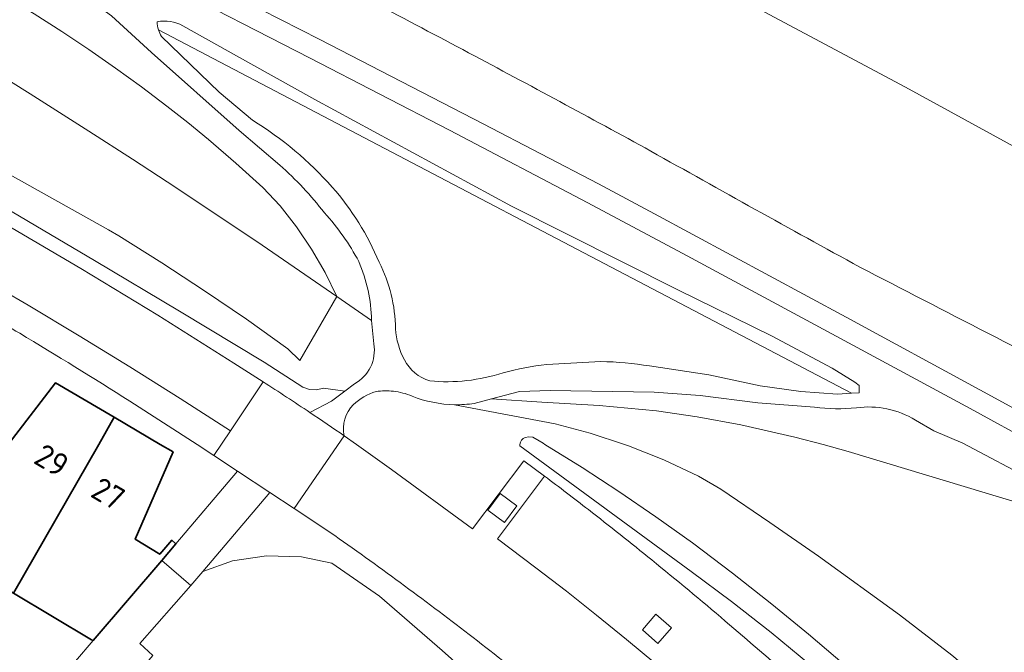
# Model space of a CAD drawing. Extents: x 150256 to 156914, y 461459 to 469481.
# Tile 679 of 731: x 154714 to 154772, y 468488 to 468525. Entities that reach past the tile are written whole.
import ezdxf
from ezdxf.enums import TextEntityAlignment as Align

# ---------------------------------------------------------------- set-up
doc = ezdxf.new("R2010")
doc.units = 0
doc.header["$LTSCALE"] = 0.75
for name, color, linetype, lineweight in [('B-RO-GR-BEPLANTING_CULTUUR_BOSPLANTSOEN-GV', 251, 'CONTINUOUS', 18), ('B-RO-GR-GROENVOORZIENING-GV', 251, 'CONTINUOUS', 18), ('B-RO-IE-TERREINAFSCHEIDING_KUNSTMATIG_MUUR-GV', 251, 'CONTINUOUS', 18), ('B-RO-OG-BEBOUWING-GV', 6, 'CONTINUOUS', 35), ('B-RO-OG-BEBOUWING-T18', 1, 'CONTINUOUS', 18), ('B-RO-OG-TERREIN_CULTUURSCHEIDING-GV', 251, 'CONTINUOUS', 18), ('B-RO-VH-VERHARDING_BETON-GV', 251, 'CONTINUOUS', 18), ('B-RO-VH-VERHARDING_BETONSTRAATSTEEN-GV', 251, 'CONTINUOUS', 18), ('B-RO-VH-VERHARDING_HALFVERHARDING_GRIND-GV', 251, 'CONTINUOUS', 18)]:
    doc.layers.add(name, color=color, linetype=linetype, lineweight=lineweight)
doc.styles.add('NLCS-ISO-M200-T18', font='NLCS-ISO.ttf', dxfattribs={"height": 360})

msp = doc.modelspace()

# ---------------------------------------------------------------- linework, layer by layer
at = {"layer": 'B-RO-GR-BEPLANTING_CULTUUR_BOSPLANTSOEN-GV'}
for points in [[(154751.073, 468504.562), (154754.515, 468504.045), (154757.503, 468503.408), (154759.868, 468503.073), (154761.986, 468502.925), (154762.8, 468502.973), (154722.54, 468524.089)], [(154722.727, 468523.712), (154726.074, 468520.471), (154728.011, 468518.839)], [(154745.098, 468504.648), (154748.246, 468504.821)], [(154745.098, 468504.648), (154748.246, 468504.821)]]:
    msp.add_lwpolyline(points, dxfattribs=at)
for points in [[(154722.54, 468524.089, 0.075462), (154722.727, 468523.712)], [(154728.011, 468518.839, -0.072555), (154732.636, 468514.959)], [(154732.636, 468514.959, -0.080377), (154735.365, 468510.587)], [(154735.365, 468510.587, -0.114962), (154736.316, 468506.719)], [(154735.365, 468510.587, -0.114962), (154736.316, 468506.719)], [(154736.316, 468506.719, 0.105051), (154736.833, 468504.918)], [(154736.316, 468506.719, 0.105051), (154736.833, 468504.918)], [(154736.833, 468504.918, 0.199827), (154738.301, 468503.689)], [(154736.833, 468504.918, 0.199827), (154738.301, 468503.689)], [(154742.573, 468504.163, -0.032802), (154745.098, 468504.648)], [(154742.573, 468504.163, -0.032802), (154745.098, 468504.648)], [(154748.246, 468504.821, -0.030106), (154751.073, 468504.562)], [(154748.246, 468504.821, -0.030106), (154751.073, 468504.562)], [(154738.301, 468503.689, 0.10205), (154742.573, 468504.163)], [(154738.301, 468503.689, 0.10205), (154742.573, 468504.163)]]:
    msp.add_lwpolyline(points, format="xyb", dxfattribs=at)
at = {"layer": 'B-RO-GR-GROENVOORZIENING-GV'}
for points in [[(154742.644, 468495.464), (154743.36, 468496.428), (154742.397, 468497.144), (154741.681, 468496.18)], [(154742.644, 468495.464), (154743.36, 468496.428), (154742.397, 468497.144), (154741.681, 468496.18)], [(154751.561, 468488.432), (154752.35, 468489.337), (154751.445, 468490.125), (154750.657, 468489.22)], [(154751.561, 468488.432), (154752.35, 468489.337), (154751.445, 468490.125), (154750.657, 468489.22)]]:
    msp.add_lwpolyline(points, close=True, dxfattribs=at)
at = {"layer": 'B-RO-IE-TERREINAFSCHEIDING_KUNSTMATIG_MUUR-GV'}
for points in [[(154722.732, 468526.878), (154731.365, 468522.454), (154739.459, 468518.253), (154747.49, 468514.031), (154753.255, 468510.962), (154761.923, 468506.299), (154769.706, 468502.077), (154773.511, 468500), (154777.474, 468497.828), (154804.418, 468482.636), (154830.356, 468467.524), (154839.527, 468461.942), (154845.153, 468458.508), (154850.77, 468455.06), (154861.31, 468448.553), (154865.722, 468445.803)], [(154866.091, 468447.046), (154851.406, 468456.07), (154845.758, 468459.544), (154840.11, 468463.018), (154830.976, 468468.58), (154778.008, 468498.948), (154776.086, 468500), (154770.259, 468503.178), (154762.499, 468507.39), (154751.371, 468513.397), (154748.112, 468515.136), (154741.417, 468518.639), (154731.911, 468523.532), (154728.497, 468525.266)]]:
    msp.add_lwpolyline(points, dxfattribs=at)
at = {"layer": 'B-RO-OG-BEBOUWING-GV'}
for points in [[(154707.677, 468495.125), (154713.18, 468491.91), (154714.124, 468491.347), (154719.071, 468500), (154719.972, 468501.575), (154716.571, 468503.578), (154713.809, 468500), (154713.192, 468499.201), (154711.8, 468500), (154710.677, 468500.645), (154710.327, 468500)], [(154707.677, 468495.125), (154713.18, 468491.91), (154714.124, 468491.347), (154719.071, 468500), (154719.972, 468501.575), (154716.571, 468503.578), (154713.809, 468500), (154713.192, 468499.201), (154711.8, 468500), (154710.677, 468500.645), (154710.327, 468500)], [(154719.972, 468501.575), (154719.071, 468500), (154714.124, 468491.347), (154718.661, 468488.643), (154718.752, 468488.606), (154722.736, 468493.255), (154723.562, 468494.219), (154723.318, 468494.426), (154722.621, 468493.613), (154721.197, 468494.486), (154723.393, 468499.561), (154722.647, 468500)], [(154719.972, 468501.575), (154719.071, 468500), (154714.124, 468491.347), (154718.661, 468488.643), (154718.752, 468488.606), (154722.736, 468493.255), (154723.562, 468494.219), (154723.318, 468494.426), (154722.621, 468493.613), (154721.197, 468494.486), (154723.393, 468499.561), (154722.647, 468500)]]:
    msp.add_lwpolyline(points, close=True, dxfattribs=at)
at = {"layer": 'B-RO-OG-TERREIN_CULTUURSCHEIDING-GV'}
for points in [[(154681.71, 468544.797), (154681.491, 468544.362), (154686.67, 468540.904), (154713.712, 468526.016), (154715.326, 468525.024), (154716.921, 468524.001), (154718.496, 468522.949), (154720.051, 468521.866), (154721.555, 468520.776), (154723.038, 468519.658), (154724.256, 468518.701), (154725.45, 468517.715), (154727.047, 468516.336), (154728.613, 468514.921), (154729.616, 468513.863), (154730.57, 468512.635), (154731.44, 468511.346), (154732.229, 468509.996), (154732.913, 468508.59), (154734.921, 468507.209)], [(154729.591, 468516.234), (154727.234, 468518.244), (154722.14, 468522.779), (154719.807, 468524.904), (154718.014, 468526.225), (154716.581, 468527.406), (154715.351, 468528.187), (154714.236, 468529.007), (154712.26, 468530.059), (154707.797, 468532.121), (154682.763, 468544.683), (154681.71, 468544.797)], [(154679.226, 468539.863), (154678.965, 468539.344), (154676.495, 468533.986), (154686.579, 468528.523), (154692.487, 468525.467), (154698.36, 468522.346), (154703.908, 468519.32), (154708.558, 468516.711), (154711.034, 468515.279), (154718.824, 468510.684), (154723.765, 468507.742), (154728.694, 468504.78), (154730.923, 468503.326), (154731.31, 468503.186), (154731.717, 468503.168), (154732.126, 468503.276), (154733.368, 468503.09), (154733.93, 468503.518)], [(154735.056, 468505.837), (154734.921, 468507.209), (154732.913, 468508.59), (154730.751, 468504.877), (154730.059, 468505.558), (154727.653, 468507.27), (154725.212, 468508.933), (154722.741, 468510.55), (154720.237, 468512.116), (154719.639, 468512.466), (154709.161, 468518.321), (154699.476, 468523.817), (154698.557, 468524.323), (154695.96, 468525.694), (154693.346, 468527.031), (154690.717, 468528.34), (154688.071, 468529.614), (154678.746, 468534.744), (154679.519, 468536.576), (154679.743, 468537.436), (154679.755, 468538.238), (154679.595, 468539.09), (154679.271, 468539.845), (154679.226, 468539.863)], [(154731.343, 468501.852), (154732.6, 468502.507), (154733.368, 468503.09), (154732.126, 468503.276), (154731.717, 468503.168), (154731.31, 468503.186), (154730.923, 468503.326), (154728.694, 468504.78), (154723.765, 468507.742), (154718.824, 468510.684), (154711.034, 468515.279), (154708.558, 468516.711), (154703.908, 468519.32), (154698.36, 468522.346), (154692.487, 468525.467), (154686.579, 468528.523), (154676.495, 468533.986), (154676.063, 468533.05)], [(154676.063, 468533.05), (154677.625, 468532.241), (154678.585, 468531.743), (154686.155, 468527.798), (154688.756, 468526.429), (154691.869, 468524.766), (154697.984, 468521.464), (154702.971, 468518.751), (154705.886, 468517.165), (154708.072, 468515.955), (154714.038, 468512.567), (154718.028, 468510.227), (154722.498, 468507.506), (154726.922, 468504.711)], [(154754.252, 468527.013), (154765.944, 468520.763), (154775.322, 468515.636), (154789.089, 468507.968), (154796.142, 468503.995), (154803.182, 468500), (154803.455, 468499.845), (154812.073, 468494.876), (154814.721, 468493.312), (154834.866, 468481.248), (154855.164, 468469.053), (154857.658, 468467.534), (154867.14, 468461.608)], [(154867.14, 468461.608), (154857.658, 468467.534), (154855.164, 468469.053), (154834.866, 468481.248), (154814.721, 468493.312), (154812.073, 468494.876), (154803.455, 468499.845), (154803.182, 468500), (154796.142, 468503.995), (154789.089, 468507.968), (154775.322, 468515.636), (154765.944, 468520.763), (154754.252, 468527.013)], [(154695.96, 468525.694), (154698.557, 468524.323), (154699.476, 468523.817), (154709.161, 468518.321), (154719.639, 468512.466), (154720.237, 468512.116), (154722.741, 468510.55), (154725.212, 468508.933), (154727.653, 468507.27), (154730.059, 468505.558), (154730.751, 468504.877), (154732.913, 468508.59), (154728.565, 468511.58), (154723.559, 468514.931), (154721.038, 468516.58), (154718.505, 468518.209), (154715.086, 468520.375), (154711.651, 468522.515), (154709.848, 468523.613), (154708.029, 468524.685)], [(154708.029, 468524.685), (154709.848, 468523.613), (154711.651, 468522.515), (154715.086, 468520.375), (154718.505, 468518.209), (154721.038, 468516.58), (154723.559, 468514.931), (154728.565, 468511.58), (154732.913, 468508.59), (154732.229, 468509.996), (154731.44, 468511.346), (154730.57, 468512.635), (154729.616, 468513.863), (154728.613, 468514.921), (154727.047, 468516.336), (154725.45, 468517.715), (154724.256, 468518.701), (154723.038, 468519.658), (154721.555, 468520.776), (154720.051, 468521.866), (154718.496, 468522.949), (154716.921, 468524.001), (154715.326, 468525.024)], [(154728.497, 468525.266), (154731.911, 468523.532), (154741.417, 468518.639), (154748.112, 468515.136), (154751.371, 468513.397), (154762.499, 468507.39), (154770.259, 468503.178), (154776.086, 468500), (154778.008, 468498.948), (154830.976, 468468.58), (154840.11, 468463.018), (154845.758, 468459.544), (154851.406, 468456.07), (154866.091, 468447.046)], [(154722.54, 468524.089), (154762.8, 468502.973), (154763.254, 468502.999), (154763.248, 468503.417), (154763.011, 468503.613), (154761.678, 468504.433), (154758.163, 468506.303), (154752.714, 468508.976), (154743.046, 468513.845), (154731.621, 468520.038), (154727.909, 468522.109), (154723.957, 468524.333)], [(154760.658, 468502.162), (154757.359, 468502.424), (154754.024, 468502.836), (154751.337, 468503.044), (154745.31, 468503.129), (154743.518, 468503.07), (154741.901, 468502.645), (154744.811, 468502.445), (154748.152, 468502.268), (154751.482, 468501.944), (154753.835, 468501.61), (154756.376, 468501.14), (154759.512, 468500.427), (154761.157, 468500), (154762.616, 468499.589), (154773.844, 468496.187)], [(154760.658, 468502.162), (154757.359, 468502.424), (154754.024, 468502.836), (154751.337, 468503.044), (154745.31, 468503.129), (154743.518, 468503.07), (154741.901, 468502.645), (154744.811, 468502.445), (154748.152, 468502.268), (154751.482, 468501.944), (154753.835, 468501.61), (154756.376, 468501.14), (154759.512, 468500.427), (154761.157, 468500), (154762.616, 468499.589), (154773.844, 468496.187)], [(154773.093, 468484.01), (154768.629, 468487.749), (154765.606, 468490.088), (154760.893, 468493.498), (154758.063, 468495.465), (154755.207, 468497.394), (154753.92, 468498.146), (154751.912, 468499.093), (154749.851, 468499.918), (154749.626, 468500), (154747.63, 468500.656), (154745.601, 468501.198), (154739.747, 468502.306)], [(154739.747, 468502.306), (154745.601, 468501.198), (154747.63, 468500.656), (154749.626, 468500), (154749.851, 468499.918), (154751.912, 468499.093), (154753.92, 468498.146), (154755.207, 468497.394), (154758.063, 468495.465), (154760.893, 468493.498), (154765.606, 468490.088), (154768.629, 468487.749), (154773.093, 468484.01), (154775.27, 468482.076), (154777.408, 468480.1), (154784.224, 468472.36), (154785.877, 468470.332), (154787.687, 468468.459), (154789.815, 468466.651), (154789.999, 468466.523)], [(154773.093, 468484.01), (154768.629, 468487.749), (154765.606, 468490.088), (154760.893, 468493.498), (154758.063, 468495.465), (154755.207, 468497.394), (154753.92, 468498.146), (154751.912, 468499.093), (154749.851, 468499.918), (154749.626, 468500), (154747.63, 468500.656), (154745.601, 468501.198), (154739.747, 468502.306)], [(154739.747, 468502.306), (154745.601, 468501.198), (154747.63, 468500.656), (154749.626, 468500), (154749.851, 468499.918), (154751.912, 468499.093), (154753.92, 468498.146), (154755.207, 468497.394), (154758.063, 468495.465), (154760.893, 468493.498), (154765.606, 468490.088), (154768.629, 468487.749), (154773.093, 468484.01), (154775.27, 468482.076), (154777.408, 468480.1), (154784.224, 468472.36), (154785.877, 468470.332), (154787.687, 468468.459), (154789.815, 468466.651), (154789.999, 468466.523)], [(154773.844, 468496.187), (154762.616, 468499.589), (154761.157, 468500), (154759.512, 468500.427), (154756.376, 468501.14), (154753.835, 468501.61), (154751.482, 468501.944), (154748.152, 468502.268), (154744.811, 468502.445), (154741.901, 468502.645), (154740.889, 468502.379)], [(154773.844, 468496.187), (154762.616, 468499.589), (154761.157, 468500), (154759.512, 468500.427), (154756.376, 468501.14), (154753.835, 468501.61), (154751.482, 468501.944), (154748.152, 468502.268), (154744.811, 468502.445), (154741.901, 468502.645), (154740.889, 468502.379)], [(154785.324, 468491.058), (154782.94, 468492.607), (154780.669, 468493.923), (154777.462, 468495.757), (154773.526, 468497.829), (154769.283, 468500.065), (154767.597, 468500.791), (154766.522, 468501.415)], [(154785.324, 468491.058), (154782.94, 468492.607), (154780.669, 468493.923), (154777.462, 468495.757), (154773.526, 468497.829), (154769.283, 468500.065), (154767.597, 468500.791), (154766.522, 468501.415)], [(154733.34, 468500.492), (154734.046, 468500), (154735.683, 468498.834), (154736.09, 468498.545), (154740.794, 468495.101), (154743.779, 468499.049), (154744.981, 468498.151)], [(154733.34, 468500.492), (154734.046, 468500), (154735.683, 468498.834), (154736.09, 468498.545), (154740.794, 468495.101), (154743.779, 468499.049), (154744.981, 468498.151)], [(154762.392, 468487.183), (154760.311, 468488.977), (154758.187, 468490.721), (154755.894, 468492.521), (154753.562, 468494.27), (154751.444, 468495.789), (154749.293, 468497.26), (154747.161, 468498.653), (154744.999, 468500), (154744.898, 468500.061), (154744.661, 468500.209), (154744.286, 468500.422), (154744.069, 468500.441), (154743.856, 468500.398), (154743.732, 468500.334), (154743.633, 468500.236), (154743.568, 468500.125), (154743.536, 468500), (154743.533, 468499.912), (154753.484, 468492.606), (154755.835, 468490.866), (154758.139, 468489.062), (154760.395, 468487.2)], [(154760.395, 468487.2), (154758.139, 468489.062), (154755.835, 468490.866), (154753.484, 468492.606), (154743.533, 468499.912), (154743.536, 468500), (154743.568, 468500.125), (154743.633, 468500.236), (154743.732, 468500.334), (154743.856, 468500.398), (154744.069, 468500.441), (154744.286, 468500.422), (154744.661, 468500.209), (154744.898, 468500.061), (154744.999, 468500), (154747.161, 468498.653), (154749.293, 468497.26), (154751.444, 468495.789), (154753.562, 468494.27), (154755.894, 468492.521), (154758.187, 468490.721), (154760.311, 468488.977), (154762.392, 468487.183)], [(154762.392, 468487.183), (154760.311, 468488.977), (154758.187, 468490.721), (154755.894, 468492.521), (154753.562, 468494.27), (154751.444, 468495.789), (154749.293, 468497.26), (154747.161, 468498.653), (154744.999, 468500), (154744.898, 468500.061), (154744.661, 468500.209), (154744.286, 468500.422), (154744.069, 468500.441), (154743.856, 468500.398), (154743.732, 468500.334), (154743.633, 468500.236), (154743.568, 468500.125), (154743.536, 468500), (154743.533, 468499.912), (154753.484, 468492.606), (154755.835, 468490.866), (154758.139, 468489.062), (154760.395, 468487.2)], [(154760.395, 468487.2), (154758.139, 468489.062), (154755.835, 468490.866), (154753.484, 468492.606), (154743.533, 468499.912), (154743.536, 468500), (154743.568, 468500.125), (154743.633, 468500.236), (154743.732, 468500.334), (154743.856, 468500.398), (154744.069, 468500.441), (154744.286, 468500.422), (154744.661, 468500.209), (154744.898, 468500.061), (154744.999, 468500), (154747.161, 468498.653), (154749.293, 468497.26), (154751.444, 468495.789), (154753.562, 468494.27), (154755.894, 468492.521), (154758.187, 468490.721), (154760.311, 468488.977), (154762.392, 468487.183)], [(154732.268, 468495.057), (154730.437, 468496.266), (154729.021, 468497.201), (154725.124, 468492.616), (154726.85, 468493.234), (154728.828, 468493.521), (154730.863, 468493.472), (154732.617, 468493.089), (154735.377, 468491.181), (154739.027, 468488.016), (154742.637, 468484.804), (154745.777, 468481.937)], [(154732.268, 468495.057), (154730.437, 468496.266), (154729.021, 468497.201), (154725.124, 468492.616), (154726.85, 468493.234), (154728.828, 468493.521), (154730.863, 468493.472), (154732.617, 468493.089), (154735.377, 468491.181), (154739.027, 468488.016), (154742.637, 468484.804), (154745.777, 468481.937)], [(154745.777, 468481.937), (154742.637, 468484.804), (154739.027, 468488.016), (154735.377, 468491.181), (154732.617, 468493.089), (154730.863, 468493.472), (154728.828, 468493.521), (154726.85, 468493.234), (154725.124, 468492.616), (154724.542, 468491.931), (154724.43, 468491.803), (154721.466, 468488.432), (154722.226, 468487.729), (154720.157, 468485.345)], [(154745.777, 468481.937), (154742.637, 468484.804), (154739.027, 468488.016), (154735.377, 468491.181), (154732.617, 468493.089), (154730.863, 468493.472), (154728.828, 468493.521), (154726.85, 468493.234), (154725.124, 468492.616), (154724.542, 468491.931), (154724.43, 468491.803), (154721.466, 468488.432), (154722.226, 468487.729), (154720.157, 468485.345)]]:
    msp.add_lwpolyline(points, dxfattribs=at)
for points in [[(154740.565, 468522.761, 0.003156), (154729.636, 468528.487)], [(154729.636, 468528.487, -0.003156), (154740.565, 468522.761)], [(154722.474, 468524.563, 0.088651), (154722.54, 468524.089)], [(154723.957, 468524.333, 0.178023), (154722.474, 468524.563)], [(154751.145, 468517.049, 0.0032), (154740.565, 468522.761)], [(154740.565, 468522.761, -0.0032), (154751.145, 468517.049)], [(154763.292, 468510.306, -0.002866), (154751.145, 468517.049)], [(154751.145, 468517.049, 0.002866), (154763.292, 468510.306)], [(154732.182, 468513.46, 0.04603), (154729.591, 468516.234)], [(154734.182, 468510.623, 0.064739), (154732.182, 468513.46)], [(154734.182, 468510.623, 0.064739), (154732.182, 468513.46)], [(154734.921, 468507.209, 0.097535), (154734.182, 468510.623)], [(154734.921, 468507.209, 0.097535), (154734.182, 468510.623)], [(154778.176, 468502.665, -0.002781), (154763.292, 468510.306)], [(154763.292, 468510.306, 0.002781), (154778.176, 468502.665)], [(154778.176, 468502.665, -0.002781), (154763.292, 468510.306)], [(154763.292, 468510.306, 0.002781), (154778.176, 468502.665)], [(154733.93, 468503.518, 0.321822), (154735.056, 468505.837)], [(154733.93, 468503.518, 0.321822), (154735.056, 468505.837)], [(154726.922, 468504.711, -0.003165), (154728.62, 468503.634)], [(154726.922, 468504.711, -0.003165), (154728.62, 468503.634)], [(154728.62, 468503.634, -0.005114), (154731.343, 468501.852)], [(154728.62, 468503.634, -0.005114), (154731.343, 468501.852)], [(154735.185, 468503.076, 0.103794), (154733.855, 468502.306)], [(154735.185, 468503.076, 0.103794), (154733.855, 468502.306)], [(154736.193, 468503.09, 0.053561), (154735.185, 468503.076)], [(154736.193, 468503.09, 0.053561), (154735.185, 468503.076)], [(154737.274, 468502.807, 0.069236), (154736.193, 468503.09)], [(154737.274, 468502.807, 0.069236), (154736.193, 468503.09)], [(154739.747, 468502.306, -0.090937), (154737.274, 468502.807)], [(154739.747, 468502.306, -0.090937), (154737.274, 468502.807)], [(154733.855, 468502.306, 0.255317), (154733.34, 468500.492)], [(154733.855, 468502.306, 0.255317), (154733.34, 468500.492)], [(154740.889, 468502.379, -0.0411), (154739.747, 468502.306)], [(154740.889, 468502.379, -0.0411), (154739.747, 468502.306)], [(154763.093, 468502.127, -0.060375), (154760.658, 468502.162)], [(154763.093, 468502.127, -0.060375), (154760.658, 468502.162)], [(154766.522, 468501.415, 0.170856), (154763.093, 468502.127)], [(154766.522, 468501.415, 0.170856), (154763.093, 468502.127)], [(154744.981, 468498.151, -0.004003), (154747.521, 468496.207)], [(154744.981, 468498.151, -0.004003), (154747.521, 468496.207)], [(154747.521, 468496.207, -0.006214), (154751.201, 468493.284)], [(154747.521, 468496.207, -0.006214), (154751.201, 468493.284)], [(154736.341, 468492.148, 0.006271), (154732.268, 468495.057)], [(154736.341, 468492.148, 0.006271), (154732.268, 468495.057)], [(154751.201, 468493.284, -0.005758), (154755.477, 468489.731)], [(154751.201, 468493.284, -0.005758), (154755.477, 468489.731)], [(154740.344, 468489.144, 0.006114), (154736.341, 468492.148)], [(154740.344, 468489.144, 0.006114), (154736.341, 468492.148)], [(154755.477, 468489.731, -0.005816), (154759.431, 468486.292)], [(154755.477, 468489.731, -0.005816), (154759.431, 468486.292)], [(154744.213, 468486.097, 0.006375), (154740.344, 468489.144)], [(154744.213, 468486.097, 0.006375), (154740.344, 468489.144)]]:
    msp.add_lwpolyline(points, format="xyb", dxfattribs=at)
at = {"layer": 'B-RO-VH-VERHARDING_BETON-GV'}
msp.add_lwpolyline([(154719.233, 468486.124), (154720.157, 468485.345), (154722.226, 468487.729), (154721.466, 468488.432), (154724.43, 468491.803), (154722.736, 468493.255), (154718.752, 468488.606), (154717.724, 468487.397)], close=True, dxfattribs=at)
msp.add_lwpolyline([(154719.233, 468486.124), (154720.157, 468485.345), (154722.226, 468487.729), (154721.466, 468488.432), (154724.43, 468491.803), (154722.736, 468493.255), (154718.752, 468488.606), (154717.724, 468487.397)], close=True, dxfattribs=at)
at = {"layer": 'B-RO-VH-VERHARDING_BETONSTRAATSTEEN-GV'}
for points in [[(154726.922, 468504.711), (154722.498, 468507.506), (154718.028, 468510.227), (154714.038, 468512.567), (154708.072, 468515.955), (154705.886, 468517.165), (154702.971, 468518.751), (154697.984, 468521.464), (154691.869, 468524.766), (154688.756, 468526.429), (154686.155, 468527.798), (154678.585, 468531.743), (154677.625, 468532.241), (154675.99, 468529.196), (154677.75, 468528.338), (154683.905, 468525.129), (154690.043, 468521.876), (154696.652, 468518.316), (154701.416, 468515.707)], [(154720.876, 468502.517), (154724.785, 468500), (154725.764, 468499.353), (154726.719, 468500.778), (154723.812, 468502.658), (154720.887, 468504.502), (154717.945, 468506.316), (154714.981, 468508.094), (154711.901, 468509.871), (154701.416, 468515.707), (154696.652, 468518.316), (154690.043, 468521.876), (154683.905, 468525.129), (154677.75, 468528.338), (154675.99, 468529.196), (154675.221, 468527.775), (154681.553, 468524.507), (154689.061, 468520.553), (154695.956, 468516.849), (154700.675, 468514.26), (154701.946, 468513.563)], [(154701.416, 468515.707), (154711.901, 468509.871), (154714.981, 468508.094), (154717.945, 468506.316), (154720.887, 468504.502), (154723.812, 468502.658), (154726.719, 468500.778), (154728.62, 468503.634)], [(154728.62, 468503.634), (154726.719, 468500.778), (154725.764, 468499.353), (154727.143, 468498.442), (154729.021, 468497.201), (154730.437, 468496.266)], [(154728.62, 468503.634), (154726.719, 468500.778), (154725.764, 468499.353), (154727.143, 468498.442), (154729.021, 468497.201), (154730.437, 468496.266)], [(154730.437, 468496.266), (154733.34, 468500.492)], [(154733.34, 468500.492), (154730.437, 468496.266), (154732.268, 468495.057)], [(154730.437, 468496.266), (154733.34, 468500.492)], [(154733.34, 468500.492), (154730.437, 468496.266), (154732.268, 468495.057)], [(154772.99, 468466.605), (154771.354, 468468.351), (154769.696, 468470.08), (154767.732, 468472.08), (154765.75, 468474.062), (154763.563, 468476.2), (154761.354, 468478.316), (154759.208, 468480.325), (154757.043, 468482.311), (154755.092, 468484.062), (154753.123, 468485.791), (154751.439, 468487.236), (154749.736, 468488.658), (154747.999, 468490.071), (154746.243, 468491.462), (154744.47, 468492.827), (154742.243, 468494.507), (154744.981, 468498.151), (154743.779, 468499.049), (154740.794, 468495.101), (154736.09, 468498.545), (154735.683, 468498.834), (154734.046, 468500), (154733.34, 468500.492)], [(154772.99, 468466.605), (154771.354, 468468.351), (154769.696, 468470.08), (154767.732, 468472.08), (154765.75, 468474.062), (154763.563, 468476.2), (154761.354, 468478.316), (154759.208, 468480.325), (154757.043, 468482.311), (154755.092, 468484.062), (154753.123, 468485.791), (154751.439, 468487.236), (154749.736, 468488.658), (154747.999, 468490.071), (154746.243, 468491.462), (154744.47, 468492.827), (154742.243, 468494.507), (154744.981, 468498.151), (154743.779, 468499.049), (154740.794, 468495.101), (154736.09, 468498.545), (154735.683, 468498.834), (154734.046, 468500), (154733.34, 468500.492)], [(154744.981, 468498.151), (154742.243, 468494.507), (154744.47, 468492.827), (154746.243, 468491.462), (154747.999, 468490.071), (154749.736, 468488.658), (154751.439, 468487.236), (154753.123, 468485.791), (154755.092, 468484.062), (154757.043, 468482.311), (154759.208, 468480.325), (154761.354, 468478.316), (154763.563, 468476.2), (154765.75, 468474.062), (154767.732, 468472.08), (154769.696, 468470.08), (154771.354, 468468.351), (154772.99, 468466.605), (154775.181, 468464.2), (154777.345, 468461.769), (154779.479, 468459.316), (154781.972, 468456.387), (154785.42, 468459.324), (154781.842, 468463.515)], [(154744.981, 468498.151), (154742.243, 468494.507), (154744.47, 468492.827), (154746.243, 468491.462), (154747.999, 468490.071), (154749.736, 468488.658), (154751.439, 468487.236), (154753.123, 468485.791), (154755.092, 468484.062), (154757.043, 468482.311), (154759.208, 468480.325), (154761.354, 468478.316), (154763.563, 468476.2), (154765.75, 468474.062), (154767.732, 468472.08), (154769.696, 468470.08), (154771.354, 468468.351), (154772.99, 468466.605), (154775.181, 468464.2), (154777.345, 468461.769), (154779.479, 468459.316), (154781.972, 468456.387), (154785.42, 468459.324), (154781.842, 468463.515)]]:
    msp.add_lwpolyline(points, dxfattribs=at)
for points in [[(154711.003, 468508.484, -0.006901), (154714.481, 468506.456)], [(154711.003, 468508.484, -0.006901), (154714.481, 468506.456)], [(154714.481, 468506.456, -0.0058), (154720.876, 468502.517)], [(154714.481, 468506.456, -0.0058), (154720.876, 468502.517)], [(154728.62, 468503.634, 0.003165), (154726.922, 468504.711)], [(154728.62, 468503.634, 0.003165), (154726.922, 468504.711)], [(154731.343, 468501.852, 0.005114), (154728.62, 468503.634)], [(154731.343, 468501.852, 0.005114), (154728.62, 468503.634)], [(154733.34, 468500.492, 0.003902), (154731.343, 468501.852)], [(154733.34, 468500.492, 0.003902), (154731.343, 468501.852)], [(154747.521, 468496.207, 0.004003), (154744.981, 468498.151)], [(154747.521, 468496.207, 0.004003), (154744.981, 468498.151)], [(154751.201, 468493.284, 0.006214), (154747.521, 468496.207)], [(154751.201, 468493.284, 0.006214), (154747.521, 468496.207)], [(154732.268, 468495.057, -0.006271), (154736.341, 468492.148)], [(154732.268, 468495.057, -0.006271), (154736.341, 468492.148)], [(154755.477, 468489.731, 0.005758), (154751.201, 468493.284)], [(154755.477, 468489.731, 0.005758), (154751.201, 468493.284)], [(154736.341, 468492.148, -0.006114), (154740.344, 468489.144)], [(154736.341, 468492.148, -0.006114), (154740.344, 468489.144)], [(154759.431, 468486.292, 0.005816), (154755.477, 468489.731)], [(154759.431, 468486.292, 0.005816), (154755.477, 468489.731)], [(154740.344, 468489.144, -0.006375), (154744.213, 468486.097)], [(154740.344, 468489.144, -0.006375), (154744.213, 468486.097)]]:
    msp.add_lwpolyline(points, format="xyb", dxfattribs=at)
for points in [[(154727.143, 468498.442), (154723.562, 468494.219), (154722.736, 468493.255), (154724.43, 468491.803), (154724.542, 468491.931), (154725.124, 468492.616), (154729.021, 468497.201)], [(154727.143, 468498.442), (154723.562, 468494.219), (154722.736, 468493.255), (154724.43, 468491.803), (154724.542, 468491.931), (154725.124, 468492.616), (154729.021, 468497.201)], [(154742.644, 468495.464), (154741.681, 468496.18), (154742.397, 468497.144), (154743.36, 468496.428)], [(154742.644, 468495.464), (154741.681, 468496.18), (154742.397, 468497.144), (154743.36, 468496.428)], [(154751.561, 468488.432), (154750.657, 468489.22), (154751.445, 468490.125), (154752.35, 468489.337)], [(154751.561, 468488.432), (154750.657, 468489.22), (154751.445, 468490.125), (154752.35, 468489.337)]]:
    msp.add_lwpolyline(points, close=True, dxfattribs=at)
at = {"layer": 'B-RO-VH-VERHARDING_HALFVERHARDING_GRIND-GV'}
for points in [[(154650.491, 468559.371), (154651.429, 468558.769), (154653.11, 468558.53), (154653.906, 468558.263), (154655.21, 468557.519), (154656.626, 468556.796), (154658.559, 468556.173), (154662.571, 468554.242), (154664.451, 468553.443), (154679.475, 468546.23), (154679.752, 468545.779), (154681.71, 468544.797), (154682.763, 468544.683), (154707.797, 468532.121), (154712.26, 468530.059), (154714.236, 468529.007), (154715.351, 468528.187), (154716.581, 468527.406), (154718.014, 468526.225), (154719.807, 468524.904), (154722.14, 468522.779), (154727.234, 468518.244), (154729.591, 468516.234)], [(154865.722, 468445.803), (154861.31, 468448.553), (154850.77, 468455.06), (154845.153, 468458.508), (154839.527, 468461.942), (154830.356, 468467.524), (154804.418, 468482.636), (154777.474, 468497.828), (154773.511, 468500), (154769.706, 468502.077), (154761.923, 468506.299), (154753.255, 468510.962), (154747.49, 468514.031), (154739.459, 468518.253), (154731.365, 468522.454), (154722.732, 468526.878)], [(154723.957, 468524.333), (154727.909, 468522.109), (154731.621, 468520.038), (154743.046, 468513.845), (154752.714, 468508.976), (154758.163, 468506.303), (154761.678, 468504.433), (154763.011, 468503.613), (154763.248, 468503.417), (154763.254, 468502.999), (154762.8, 468502.973)], [(154728.011, 468518.839), (154726.074, 468520.471), (154722.727, 468523.712)], [(154734.921, 468507.209), (154735.056, 468505.837)], [(154734.921, 468507.209), (154735.056, 468505.837)], [(154748.246, 468504.821), (154745.098, 468504.648)], [(154748.246, 468504.821), (154745.098, 468504.648)], [(154762.8, 468502.973), (154761.986, 468502.925), (154759.868, 468503.073), (154757.503, 468503.408), (154754.515, 468504.045), (154751.073, 468504.562)], [(154762.8, 468502.973), (154761.986, 468502.925), (154759.868, 468503.073), (154757.503, 468503.408), (154754.515, 468504.045), (154751.073, 468504.562)], [(154733.93, 468503.518), (154733.368, 468503.09), (154732.6, 468502.507), (154731.343, 468501.852)], [(154733.93, 468503.518), (154733.368, 468503.09), (154732.6, 468502.507), (154731.343, 468501.852)], [(154740.889, 468502.379), (154741.901, 468502.645), (154743.518, 468503.07), (154745.31, 468503.129), (154751.337, 468503.044), (154754.024, 468502.836), (154757.359, 468502.424), (154760.658, 468502.162)], [(154740.889, 468502.379), (154741.901, 468502.645), (154743.518, 468503.07), (154745.31, 468503.129), (154751.337, 468503.044), (154754.024, 468502.836), (154757.359, 468502.424), (154760.658, 468502.162)], [(154766.522, 468501.415), (154767.597, 468500.791), (154769.283, 468500.065), (154773.526, 468497.829), (154777.462, 468495.757), (154780.669, 468493.923), (154782.94, 468492.607), (154785.324, 468491.058)], [(154766.522, 468501.415), (154767.597, 468500.791), (154769.283, 468500.065), (154773.526, 468497.829), (154777.462, 468495.757), (154780.669, 468493.923), (154782.94, 468492.607), (154785.324, 468491.058)]]:
    msp.add_lwpolyline(points, dxfattribs=at)
for points in [[(154722.54, 468524.089, -0.088651), (154722.474, 468524.563)], [(154722.474, 468524.563, -0.178023), (154723.957, 468524.333)], [(154722.727, 468523.712, -0.075462), (154722.54, 468524.089)], [(154732.636, 468514.959, 0.072555), (154728.011, 468518.839)], [(154729.591, 468516.234, -0.04603), (154732.182, 468513.46)], [(154735.365, 468510.587, 0.080377), (154732.636, 468514.959)], [(154732.182, 468513.46, -0.064739), (154734.182, 468510.623)], [(154732.182, 468513.46, -0.064739), (154734.182, 468510.623)], [(154734.182, 468510.623, -0.097535), (154734.921, 468507.209)], [(154734.182, 468510.623, -0.097535), (154734.921, 468507.209)], [(154736.316, 468506.719, 0.114962), (154735.365, 468510.587)], [(154736.316, 468506.719, 0.114962), (154735.365, 468510.587)], [(154736.833, 468504.918, -0.105051), (154736.316, 468506.719)], [(154736.833, 468504.918, -0.105051), (154736.316, 468506.719)], [(154735.056, 468505.837, -0.321822), (154733.93, 468503.518)], [(154735.056, 468505.837, -0.321822), (154733.93, 468503.518)], [(154738.301, 468503.689, -0.199827), (154736.833, 468504.918)], [(154738.301, 468503.689, -0.199827), (154736.833, 468504.918)], [(154745.098, 468504.648, 0.032802), (154742.573, 468504.163)], [(154745.098, 468504.648, 0.032802), (154742.573, 468504.163)], [(154751.073, 468504.562, 0.030106), (154748.246, 468504.821)], [(154751.073, 468504.562, 0.030106), (154748.246, 468504.821)], [(154742.573, 468504.163, -0.10205), (154738.301, 468503.689)], [(154742.573, 468504.163, -0.10205), (154738.301, 468503.689)], [(154733.855, 468502.306, -0.103794), (154735.185, 468503.076)], [(154733.855, 468502.306, -0.103794), (154735.185, 468503.076)], [(154735.185, 468503.076, -0.053561), (154736.193, 468503.09)], [(154735.185, 468503.076, -0.053561), (154736.193, 468503.09)], [(154736.193, 468503.09, -0.069236), (154737.274, 468502.807)], [(154736.193, 468503.09, -0.069236), (154737.274, 468502.807)], [(154737.274, 468502.807, 0.090937), (154739.747, 468502.306)], [(154737.274, 468502.807, 0.090937), (154739.747, 468502.306)], [(154733.34, 468500.492, -0.255317), (154733.855, 468502.306)], [(154733.34, 468500.492, -0.255317), (154733.855, 468502.306)], [(154739.747, 468502.306, 0.0411), (154740.889, 468502.379)], [(154739.747, 468502.306, 0.0411), (154740.889, 468502.379)], [(154760.658, 468502.162, 0.060375), (154763.093, 468502.127)], [(154760.658, 468502.162, 0.060375), (154763.093, 468502.127)], [(154763.093, 468502.127, -0.170856), (154766.522, 468501.415)], [(154763.093, 468502.127, -0.170856), (154766.522, 468501.415)], [(154731.343, 468501.852, -0.003902), (154733.34, 468500.492)], [(154731.343, 468501.852, -0.003902), (154733.34, 468500.492)]]:
    msp.add_lwpolyline(points, format="xyb", dxfattribs=at)

# ---------------------------------------------------------------- texts
at = {"layer": 'B-RO-OG-BEBOUWING-T18', "style": 'NLCS-ISO-M200-T18'}
for s, p in [('29', (154716.342, 468499.07)), ('29', (154716.342, 468499.07)), ('27', (154719.627, 468497.136)), ('27', (154719.627, 468497.136))]:
    msp.add_text(s, height=1.35, rotation=329.5, dxfattribs=at).set_placement(p, align=Align.MIDDLE)

doc.saveas('drawing.dxf')
